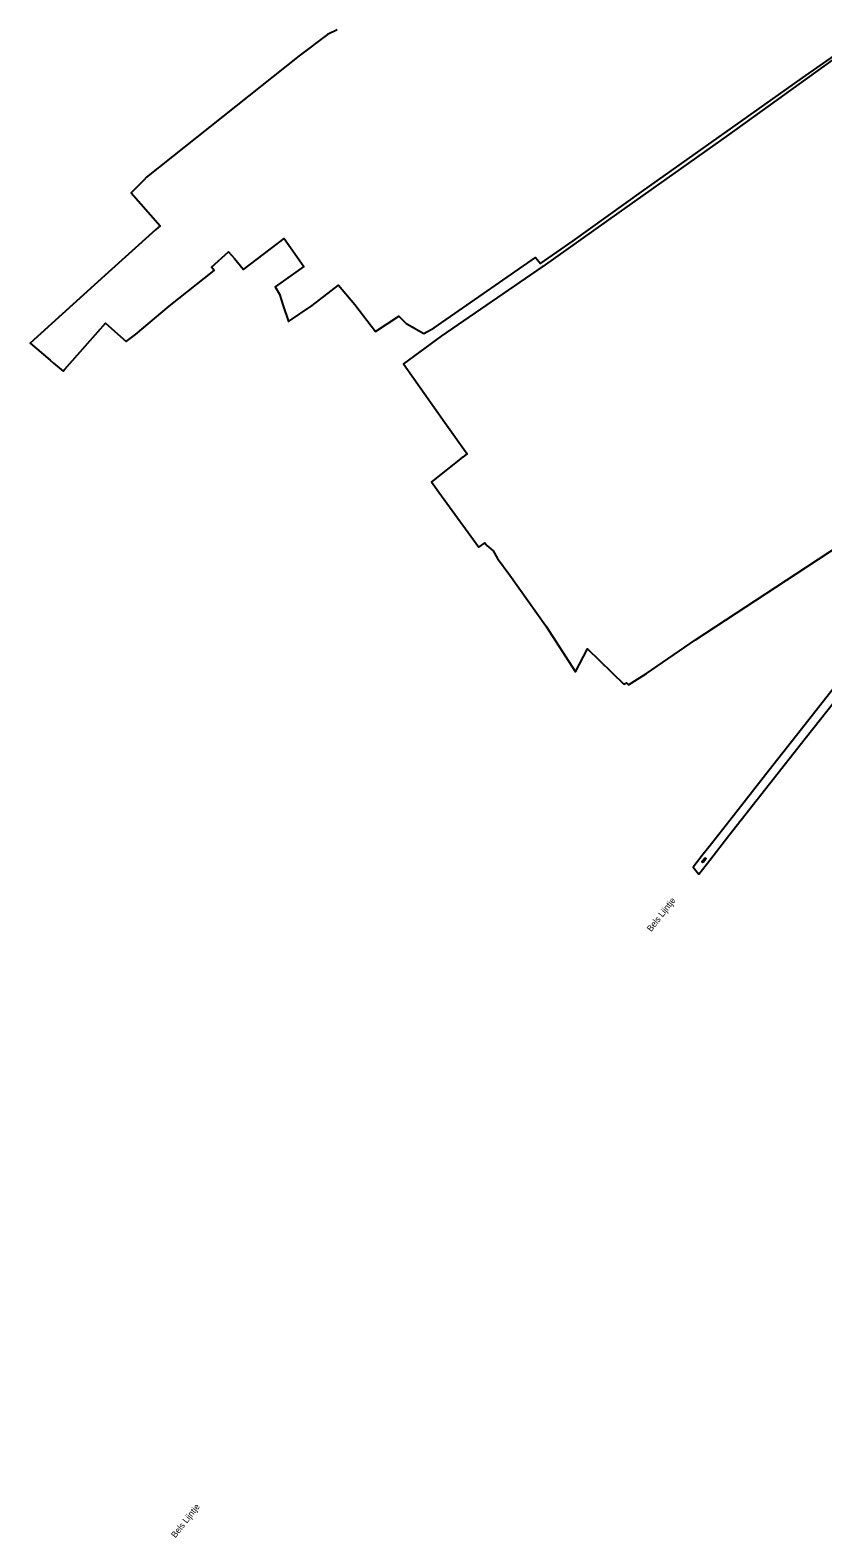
# Model space of a CAD drawing. Extents: x 126000 to 131009, y 393000 to 395500.
# Drawn here: x 129406 to 129724, y 393153 to 393760 of the extents above; entities that cross this region are included whole.
import ezdxf

# ---------------------------------------------------------------- set-up
doc = ezdxf.new("R2010")
doc.units = 0
doc.layers.add('gg-anno-openbare ruimte label', color=7, linetype='Continuous')
doc.layers.add('gx-grn-maaiveld', color=7, linetype='Continuous')

msp = doc.modelspace()

# ---------------------------------------------------------------- linework, layer by layer
at = {"layer": 'gx-grn-maaiveld'}
for p, q in [((129675.93, 393425.5), (129675.95, 393425.58)), ((129675.93, 393425.42), (129675.93, 393425.5)), ((129675.96, 393425.34), (129675.93, 393425.42)), ((129675.95, 393425.58), (129676, 393425.65)), ((129676.01, 393425.28), (129675.96, 393425.34)), ((129676, 393425.65), (129676.98, 393426.94)), ((129676.08, 393425.23), (129676.01, 393425.28)), ((129676.16, 393425.21), (129676.08, 393425.23)), ((129676.25, 393425.22), (129676.16, 393425.21)), ((129676.32, 393425.25), (129676.25, 393425.22)), ((129676.39, 393425.3), (129676.32, 393425.25)), ((129676.39, 393425.3), (129677.4, 393426.62)), ((129676.98, 393426.94), (129677.04, 393426.99)), ((129677.04, 393426.99), (129677.11, 393427.03)), ((129677.11, 393427.03), (129677.2, 393427.04)), ((129677.2, 393427.04), (129677.27, 393427.02)), ((129677.27, 393427.02), (129677.35, 393426.98)), ((129677.35, 393426.98), (129677.4, 393426.92)), ((129677.4, 393426.92), (129677.44, 393426.85)), ((129677.44, 393426.69), (129677.4, 393426.62)), ((129677.44, 393426.85), (129677.45, 393426.77)), ((129677.45, 393426.77), (129677.44, 393426.69))]:
    msp.add_line(p, q, dxfattribs=at)
for points in [[(129529.15, 393760.31), (129525.26, 393758.36), (129513.79, 393749.81), (129452.5, 393700.92), (129451.39, 393699.79), (129448.56, 393696.89), (129446.83, 393695.26), (129446.27, 393694.72), (129457.91, 393681.41), (129456.05, 393679.74), (129435.72, 393661.37), (129405.67, 393634.22), (129413.75, 393627.29), (129415.08, 393626.17), (129418.9, 393622.96), (129419.59, 393623.73), (129436.02, 393642.16), (129444.27, 393634.81), (129447.99, 393637.69), (129461.59, 393649.12), (129479.67, 393663.35), (129478.6, 393664.7), (129485.41, 393670.99), (129487.84, 393668.19), (129491.42, 393663.79), (129507.8, 393676.32), (129515.76, 393665), (129504.23, 393656.86), (129505.95, 393653.93), (129507.44, 393649.23), (129509.55, 393642.87), (129519.07, 393649.29), (129529.68, 393657.48), (129536.27, 393649.76), (129544.57, 393638.84), (129553.98, 393645), (129554.3, 393644.59), (129556.9, 393642.1), (129557.16, 393641.95), (129563.97, 393638.01), (129568.1, 393640.35), (129608.89, 393668.67), (129610.86, 393666.28), (129624.01, 393675.37), (129651.53, 393695.01), (129716.35, 393740.99), (129751.83, 393765.75)], [(129731.6, 393750.49), (129686.58, 393718.02), (129642.36, 393686.78), (129611.83, 393665.09), (129611.61, 393664.91), (129570.96, 393636.93), (129555.79, 393625.82), (129572.45, 393602.29), (129581.41, 393589.63), (129580.54, 393588.95), (129579.71, 393588.31), (129579.45, 393588.1), (129567.6, 393578.82), (129567.08, 393578.4), (129570.03, 393574.19), (129586.1, 393552.06), (129588.44, 393553.75), (129588.49, 393553.79), (129589.4, 393552.78), (129591.83, 393550.56), (129593.69, 393547.54), (129598.52, 393540.76), (129613.01, 393520.4), (129625.03, 393501.88), (129629.87, 393511.13), (129644.43, 393496.88), (129645.45, 393497.45), (129646.32, 393496.66), (129653.62, 393501.26), (129673.31, 393514.75), (129713.79, 393541.33), (129741.1, 393559.27)], [(129730.1, 393496.89), (129717.42, 393480.72), (129702.93, 393462.27), (129687.01, 393442.05), (129679.65, 393432.71), (129677.52, 393430), (129676.34, 393428.5), (129674.95, 393426.74), (129672.27, 393423.33), (129672.3, 393423.28), (129674.44, 393420.63), (129674.6, 393420.43), (129674.61, 393420.45), (129679.03, 393426.13), (129686.73, 393436.02), (129703.05, 393456.79), (129717.4, 393475.02), (129732.28, 393493.91)]]:
    msp.add_lwpolyline(points, dxfattribs=at)

# ---------------------------------------------------------------- texts
at = {"layer": 'gg-anno-openbare ruimte label'}
for p in [(129655.44, 393397.13), (129464.08, 393153.18)]:
    msp.add_text('Bels Lijntje', height=2.5, rotation=51.9, dxfattribs=at).set_placement(p)

doc.saveas('drawing.dxf')
